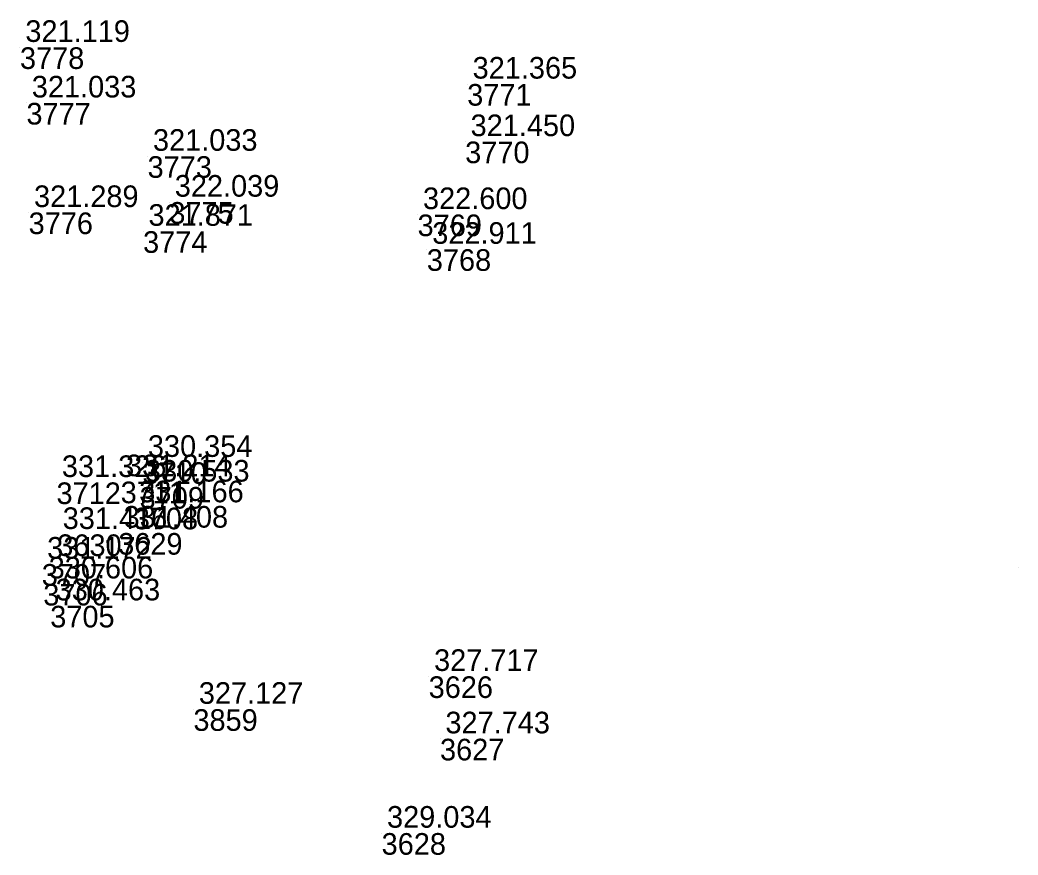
# Model space of a CAD drawing. Extents: x -829398 to -819400, y -1074439 to -1067977.
# Drawn here: x -827136.6 to -827081.2, y -1070234.9 to -1070188.5 of the extents above; entities that cross this region are included whole.
import ezdxf

# ---------------------------------------------------------------- set-up
doc = ezdxf.new("R2010")
doc.units = 0
doc.layers.add('Vrstva 60', color=7, linetype='Continuous')
doc.layers.add('Vrstva 61', color=7, linetype='Continuous')

msp = doc.modelspace()

# ---------------------------------------------------------------- linework, layer by layer
at = {"layer": 'Vrstva 60'}
for p, q in [((-827136.621, -1070190.063), (-827136.621, -1070190.063)), ((-827111.803, -1070192.099), (-827111.803, -1070192.099)), ((-827136.263, -1070193.147), (-827136.263, -1070193.147)), ((-827111.915, -1070195.292), (-827111.915, -1070195.292)), ((-827129.54, -1070196.105), (-827129.54, -1070196.105)), ((-827128.331, -1070198.651), (-827128.331, -1070198.651)), ((-827136.141, -1070199.228), (-827136.141, -1070199.228)), ((-827114.556, -1070199.342), (-827114.556, -1070199.342)), ((-827129.789, -1070200.267), (-827129.789, -1070200.267)), ((-827114.044, -1070201.267), (-827114.044, -1070201.267)), ((-827129.823, -1070213.091), (-827129.823, -1070213.091)), ((-827134.594, -1070214.208), (-827134.594, -1070214.208)), ((-827131.034, -1070214.162), (-827131.034, -1070214.162)), ((-827129.982, -1070214.461), (-827129.982, -1070214.461)), ((-827130.306, -1070215.61), (-827130.306, -1070215.61)), ((-827134.549, -1070217.092), (-827134.549, -1070217.092)), ((-827131.171, -1070217.016), (-827131.171, -1070217.016)), ((-827135.412, -1070218.738), (-827135.412, -1070218.738)), ((-827081.237, -1070218.924), (-827081.237, -1070218.924)), ((-827135.327, -1070219.836), (-827135.327, -1070219.836)), ((-827134.941, -1070221.053), (-827134.941, -1070221.053)), ((-827113.942, -1070224.968), (-827113.942, -1070224.968)), ((-827126.996, -1070226.793), (-827126.996, -1070226.793)), ((-827113.312, -1070228.432), (-827113.312, -1070228.432)), ((-827116.553, -1070233.667), (-827116.553, -1070233.667))]:
    msp.add_line(p, q, dxfattribs=at)

# ---------------------------------------------------------------- texts
for s, p in [('3778', (-827136.621, -1070191.263)), ('3771', (-827111.803, -1070193.299)), ('3777', (-827136.263, -1070194.347)), ('3770', (-827111.915, -1070196.492)), ('3773', (-827129.54, -1070197.305)), ('3775', (-827128.331, -1070199.851)), ('3776', (-827136.141, -1070200.428)), ('3769', (-827114.556, -1070200.542)), ('3774', (-827129.789, -1070201.467)), ('3768', (-827114.044, -1070202.467)), ('3710', (-827129.823, -1070214.291)), ('3712', (-827134.594, -1070215.408)), ('3711', (-827131.034, -1070215.362)), ('3709', (-827129.982, -1070215.661)), ('3708', (-827130.306, -1070216.81)), ('3630', (-827134.549, -1070218.292)), ('3629', (-827131.171, -1070218.216)), ('3707', (-827135.412, -1070219.938)), ('3706', (-827135.327, -1070221.036)), ('3705', (-827134.941, -1070222.253)), ('3626', (-827113.942, -1070226.168)), ('3859', (-827126.996, -1070227.993)), ('3627', (-827113.312, -1070229.632)), ('3628', (-827116.553, -1070234.867))]:
    msp.add_text(s, height=1.2, dxfattribs=at).set_placement(p)
at = {"layer": 'Vrstva 61'}
for s, p in [('321.119', (-827136.321, -1070189.763)), ('321.365', (-827111.503, -1070191.799)), ('321.033', (-827135.963, -1070192.847)), ('321.450', (-827111.615, -1070194.992)), ('321.033', (-827129.24, -1070195.805)), ('322.039', (-827128.031, -1070198.351)), ('321.289', (-827135.841, -1070198.928)), ('322.600', (-827114.256, -1070199.042)), ('321.871', (-827129.489, -1070199.967)), ('322.911', (-827113.744, -1070200.967)), ('330.354', (-827129.523, -1070212.791)), ('331.326', (-827134.294, -1070213.908)), ('331.214', (-827130.734, -1070213.862)), ('330.533', (-827129.682, -1070214.161)), ('331.166', (-827130.006, -1070215.31)), ('331.416', (-827134.249, -1070216.792)), ('331.408', (-827130.871, -1070216.716)), ('331.172', (-827135.112, -1070218.438)), ('330.606', (-827135.027, -1070219.536)), ('330.463', (-827134.641, -1070220.753)), ('327.717', (-827113.642, -1070224.668)), ('327.127', (-827126.696, -1070226.493)), ('327.743', (-827113.012, -1070228.132)), ('329.034', (-827116.253, -1070233.367))]:
    msp.add_text(s, height=1.2, dxfattribs=at).set_placement(p)

doc.saveas('drawing.dxf')
